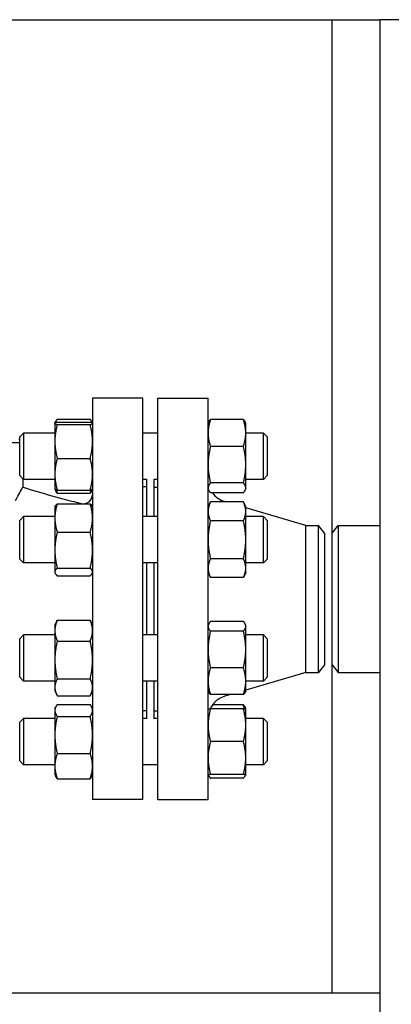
# Model space of a CAD drawing. Header units: inches. Extents: x 24 to 1128, y -58 to 748.
# Tile 493 of 656: x 651.67 to 657.68, y 353.92 to 369.86. Entities that reach past the tile are written whole.
import ezdxf

# ---------------------------------------------------------------- set-up
doc = ezdxf.new("R2010")
doc.units = ezdxf.units.IN
doc.header["$LTSCALE"] = 32
doc.header["$MEASUREMENT"] = 0
doc.layers.add('Visible (ANSI)', color=7, linetype='Continuous', lineweight=30)

msp = doc.modelspace()

# ---------------------------------------------------------------- linework, layer by layer
at = {"layer": 'Visible (ANSI)'}
for p, q in [((621.95163, 369.85867), (657.49113, 369.85867)), ((656.71813, 369.85867), (656.71813, 354.10867)), ((657.49113, 369.85867), (657.49113, 354.10867)), ((657.86613, 369.85867), (657.49113, 369.85867)), ((652.85063, 363.73367), (652.85063, 357.23367)), ((653.66063, 363.73367), (652.85063, 363.73367)), ((653.66063, 357.23367), (653.66063, 363.73367)), ((653.90813, 357.23367), (653.90813, 363.73367)), ((653.90813, 363.73367), (654.71813, 363.73367)), ((654.71813, 357.23367), (654.71813, 363.73367)), ((652.27994, 363.39393), (652.81233, 363.39393)), ((655.28883, 363.38562), (654.75644, 363.38562)), ((652.24163, 363.32437), (652.24206, 363.32529)), ((652.24163, 363.32437), (652.24163, 363.32345)), ((652.24163, 363.32345), (652.24163, 363.03135)), ((652.24206, 363.32529), (652.25493, 363.35289)), ((652.27994, 363.34149), (652.81233, 363.34149)), ((652.27994, 363.30541), (652.81233, 363.30541)), ((652.8502, 363.32529), (652.83733, 363.35289)), ((652.85063, 363.32437), (652.8502, 363.32529)), ((654.71813, 363.32437), (654.72687, 363.3431)), ((655.32713, 363.32437), (655.3184, 363.3431)), ((655.32713, 363.16884), (655.32713, 363.32437)), ((651.66063, 363.07367), (651.67359, 363.06071)), ((651.67359, 363.10587), (651.73609, 363.16837)), ((651.67359, 362.48087), (651.67359, 363.10587)), ((651.73609, 363.16837), (651.73609, 362.41837)), ((652.24163, 363.16837), (651.73609, 363.16837)), ((653.90813, 363.16837), (653.66063, 363.16837)), ((655.32713, 362.65594), (655.32713, 363.16884)), ((655.61109, 363.16837), (655.32713, 363.16837)), ((655.61109, 362.41837), (655.61109, 363.16837)), ((655.67359, 363.10587), (655.61109, 363.16837)), ((655.67359, 363.10587), (655.67359, 362.48087)), ((651.67359, 363.01117), (645.22554, 363.01117)), ((652.24163, 363.03135), (652.24163, 362.50127)), ((655.28883, 362.95206), (654.75644, 362.95206)), ((652.27994, 362.75729), (652.81233, 362.75729)), ((655.32713, 362.28046), (655.32713, 362.65594)), ((651.67359, 362.48087), (651.73609, 362.41837)), ((651.72313, 362.43132), (651.72313, 362.29148)), ((652.24163, 362.50127), (652.24163, 362.26237)), ((653.72313, 362.42324), (653.72313, 361.81538)), ((653.84313, 362.42324), (653.84313, 361.81538)), ((655.67359, 362.48087), (655.61109, 362.41837)), ((652.24163, 362.41837), (651.73609, 362.41837)), ((652.24163, 362.26237), (652.24206, 362.26145)), ((652.24206, 362.26145), (652.25493, 362.23385)), ((652.8502, 362.26145), (652.83733, 362.23385)), ((652.85063, 362.26237), (652.8502, 362.26145)), ((653.72313, 362.41837), (653.66063, 362.41837)), ((653.72313, 362.29617), (653.66063, 362.29617)), ((653.90813, 362.41837), (653.84313, 362.41837)), ((653.84813, 361.81538), (653.84813, 362.29367)), ((653.84813, 362.29367), (653.90813, 362.29367)), ((654.71813, 362.26237), (654.72687, 362.24364)), ((655.28883, 362.35981), (654.75644, 362.35981)), ((655.32713, 362.26237), (655.3184, 362.24364)), ((655.61109, 362.41837), (655.32713, 362.41837)), ((655.32713, 362.26237), (655.32713, 362.28046)), ((652.27994, 362.24525), (652.81233, 362.24525)), ((652.27994, 362.1928), (652.81233, 362.1928)), ((653.84813, 362.17367), (653.84313, 362.17367)), ((655.28883, 362.20111), (654.75644, 362.20111)), ((652.24163, 361.97138), (652.24682, 361.9825)), ((652.24163, 361.97138), (652.24163, 361.79311)), ((652.27994, 362.02227), (652.81233, 362.02227)), ((652.85063, 361.97138), (652.84545, 361.9825)), ((654.71813, 361.97138), (654.75644, 362.05352)), ((655.28883, 362.05352), (654.75644, 362.05352)), ((655.00765, 362.05352), (654.98733, 362.0595)), ((655.32713, 361.97138), (655.28883, 362.05352)), ((655.32713, 361.90024), (655.32713, 361.97138)), ((656.29924, 361.67367), (655.32713, 361.95956)), ((651.67359, 361.75288), (651.73609, 361.81538)), ((651.73609, 361.81538), (651.73609, 361.06538)), ((652.24163, 361.81538), (651.73609, 361.81538)), ((652.24163, 361.79311), (652.24163, 361.273)), ((653.90813, 361.81538), (653.66063, 361.81538)), ((655.32713, 361.44038), (655.32713, 361.90024)), ((655.61109, 361.81538), (655.32713, 361.81538)), ((655.61109, 361.06538), (655.61109, 361.81538)), ((655.67359, 361.75288), (655.61109, 361.81538)), ((651.67359, 361.12788), (651.67359, 361.75288)), ((655.28883, 361.74695), (654.75644, 361.74695)), ((655.67359, 361.75288), (655.67359, 361.12788)), ((656.29924, 359.29367), (656.29924, 361.67367)), ((656.29924, 361.67367), (656.50222, 361.67367)), ((656.50222, 359.29367), (656.50222, 361.67367)), ((656.59813, 361.54867), (656.50222, 361.67367)), ((656.72313, 361.54867), (656.81905, 361.67367)), ((656.81905, 361.67367), (656.81905, 359.29367)), ((656.81905, 361.67367), (657.49113, 361.67367)), ((652.27994, 361.56395), (652.81233, 361.56395)), ((656.59813, 361.54867), (656.59813, 359.41867)), ((656.72313, 359.41867), (656.72313, 361.54867)), ((655.32713, 360.98052), (655.32713, 361.44038)), ((652.24163, 361.273), (652.24163, 360.92027)), ((651.67359, 361.12788), (651.73609, 361.06538)), ((652.24163, 361.06538), (651.73609, 361.06538)), ((653.90813, 361.06538), (653.66063, 361.06538)), ((653.72313, 361.06538), (653.72313, 359.90196)), ((653.84313, 361.06538), (653.84313, 359.90196)), ((653.84813, 359.90196), (653.84813, 361.06538)), ((655.28883, 361.13381), (654.75644, 361.13381)), ((655.61109, 361.06538), (655.32713, 361.06538)), ((655.67359, 361.12788), (655.61109, 361.06538)), ((652.24163, 360.92027), (652.24163, 360.90938)), ((652.24163, 360.90938), (652.24682, 360.89825)), ((652.27994, 360.98206), (652.81233, 360.98206)), ((652.27994, 360.85849), (652.81233, 360.85849)), ((652.85063, 360.90938), (652.84545, 360.89825)), ((654.71813, 360.90938), (654.75644, 360.82723)), ((655.28883, 360.82723), (654.75644, 360.82723)), ((655.32713, 360.90938), (655.28883, 360.82723)), ((655.32713, 360.90938), (655.32713, 360.98052)), ((652.24163, 360.05796), (652.27101, 360.12096)), ((652.24163, 360.05796), (652.24163, 359.9704)), ((652.27994, 360.13904), (652.81233, 360.13904)), ((652.85063, 360.05796), (652.82126, 360.12096)), ((654.71813, 360.05796), (654.72687, 360.07669)), ((655.28883, 360.11921), (654.75644, 360.11921)), ((655.32713, 360.05796), (655.3184, 360.07669)), ((655.32713, 360.03987), (655.32713, 360.05796)), ((655.32713, 359.66439), (655.32713, 360.03987)), ((651.67359, 359.83946), (651.73609, 359.90196)), ((651.73609, 359.90196), (651.73609, 359.15196)), ((652.24163, 359.90196), (651.73609, 359.90196)), ((652.24163, 359.9704), (652.24163, 359.49572)), ((653.90813, 359.90196), (653.66063, 359.90196)), ((655.28883, 359.96052), (654.75644, 359.96052)), ((655.61109, 359.90196), (655.32713, 359.90196)), ((655.61109, 359.15196), (655.61109, 359.90196)), ((655.67359, 359.83946), (655.61109, 359.90196)), ((651.67359, 359.21446), (651.67359, 359.83946)), ((652.27994, 359.80176), (652.81233, 359.80176)), ((655.67359, 359.83946), (655.67359, 359.21446)), ((655.32713, 359.15149), (655.32713, 359.66439)), ((652.24163, 359.49572), (652.24163, 359.05228)), ((656.59813, 359.41867), (656.50222, 359.29367)), ((656.72313, 359.41867), (656.81905, 359.29367)), ((655.28883, 359.36827), (654.75644, 359.36827)), ((656.29924, 359.29367), (655.32713, 359.00777)), ((656.29924, 359.29367), (656.50222, 359.29367)), ((656.81905, 359.29367), (657.49113, 359.29367)), ((651.67359, 359.21446), (651.73609, 359.15196)), ((652.24163, 359.15196), (651.73609, 359.15196)), ((652.27994, 359.18967), (652.81233, 359.18967)), ((653.90813, 359.15196), (653.66063, 359.15196)), ((653.72313, 359.15196), (653.72313, 358.5441)), ((653.84313, 359.15196), (653.84313, 358.5441)), ((653.84813, 358.67367), (653.84813, 359.15196)), ((655.61109, 359.15196), (655.32713, 359.15196)), ((655.32713, 358.99596), (655.32713, 359.15149)), ((655.67359, 359.21446), (655.61109, 359.15196)), ((652.24163, 359.05228), (652.24163, 358.99596)), ((652.24163, 358.99596), (652.27101, 358.93297)), ((652.27994, 358.91488), (652.81233, 358.91488)), ((652.85063, 358.99596), (652.82126, 358.93297)), ((654.71813, 358.99596), (654.72687, 358.97723)), ((655.28883, 358.93471), (654.75644, 358.93471)), ((655.07869, 358.93471), (654.98733, 358.90784)), ((655.32713, 358.99596), (655.3184, 358.97723)), ((652.27994, 358.77454), (652.81233, 358.77454)), ((653.84813, 358.79367), (653.84313, 358.79367)), ((655.28883, 358.76622), (654.78812, 358.76622)), ((652.24163, 358.70497), (652.25493, 358.73349)), ((652.24163, 358.70497), (652.24163, 358.6779)), ((652.24163, 358.6779), (652.24163, 358.28098)), ((652.85063, 358.70497), (652.83733, 358.73349)), ((653.72313, 358.67117), (653.66063, 358.67117)), ((653.84813, 358.67367), (653.90813, 358.67367)), ((655.28883, 358.70497), (654.75644, 358.70497)), ((655.32713, 358.70497), (655.3184, 358.7237)), ((655.32713, 358.43947), (655.32713, 358.70497)), ((651.67359, 358.48647), (651.73609, 358.54897)), ((651.67359, 357.86147), (651.67359, 358.48647)), ((651.73609, 358.54897), (651.73609, 357.79897)), ((652.24163, 358.54897), (651.73609, 358.54897)), ((652.27994, 358.58127), (652.81233, 358.58127)), ((653.72313, 358.54897), (653.66063, 358.54897)), ((653.90813, 358.54897), (653.84313, 358.54897)), ((655.61109, 358.54897), (655.32713, 358.54897)), ((655.32713, 357.90847), (655.32713, 358.43947)), ((655.61109, 357.79897), (655.61109, 358.54897)), ((655.67359, 358.48647), (655.61109, 358.54897)), ((655.67359, 358.48647), (655.67359, 357.86147)), ((652.24163, 358.28098), (652.24163, 357.77705)), ((655.28883, 358.17397), (654.75644, 358.17397)), ((652.27994, 357.9807), (652.81233, 357.9807)), ((651.67359, 357.86147), (651.73609, 357.79897)), ((652.24163, 357.79897), (651.73609, 357.79897)), ((653.90813, 357.79897), (653.66063, 357.79897)), ((655.32713, 357.64297), (655.32713, 357.90847)), ((655.61109, 357.79897), (655.32713, 357.79897)), ((655.67359, 357.86147), (655.61109, 357.79897)), ((652.24163, 357.77705), (652.24163, 357.64297)), ((652.24163, 357.64297), (652.25493, 357.61445)), ((652.85063, 357.64297), (652.83733, 357.61445)), ((654.71813, 357.64297), (654.72687, 357.62424)), ((655.28883, 357.64297), (654.75644, 357.64297)), ((655.32713, 357.64297), (655.3184, 357.62424)), ((652.27994, 357.57341), (652.81233, 357.57341)), ((655.28883, 357.58172), (654.75644, 357.58172)), ((653.66063, 357.23367), (652.85063, 357.23367)), ((653.90813, 357.23367), (654.71813, 357.23367)), ((621.95163, 354.10867), (657.49113, 354.10867)), ((657.49113, 354.10867), (657.49113, 353.73367))]:
    msp.add_line(p, q, dxfattribs=at)
for centre, radius, start, end in [((652.70063, 362.17367), 0.15, 256.379293, 0), ((655.09313, 362.41926), 0.375, 215.572456, 253.61155), ((655.09313, 358.54807), 0.375, 106.38845, 155.267065)]:
    msp.add_arc(centre, radius, start, end, dxfattribs=at)
for points, weights in [([(652.27994, 363.39393), (652.25459, 363.35967), (652.24616, 363.32945)], [1, 1.02479550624, 1.01719372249]), ([(652.84611, 363.32945), (652.83767, 363.35967), (652.81233, 363.39393)], [1.01719372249, 1.02479550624, 1]), ([(654.75644, 363.38562), (654.71813, 363.26945), (654.71813, 363.16884)], [1, 1.0379548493, 1]), ([(654.72687, 363.3431), (654.73624, 363.3632), (654.75644, 363.38562)], [1.01895290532, 1.01965956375, 1]), ([(655.32713, 363.16884), (655.32713, 363.26945), (655.28883, 363.38562)], [1, 1.0379548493, 1]), ([(655.28883, 363.38562), (655.30902, 363.3632), (655.3184, 363.3431)], [1, 1.01965956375, 1.01895290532]), ([(652.27994, 363.34149), (652.24163, 363.33182), (652.24163, 363.32345)], [1, 1.0379548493, 1]), ([(652.24163, 363.32345), (652.24163, 363.31508), (652.27994, 363.30541)], [1, 1.0379548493, 1]), ([(652.27994, 363.30541), (652.24163, 363.15854), (652.24163, 363.03135)], [1, 1.0379548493, 1]), ([(652.85063, 363.32345), (652.85063, 363.33182), (652.81233, 363.34149)], [1, 1.0379548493, 1]), ([(652.81233, 363.30541), (652.85063, 363.31508), (652.85063, 363.32345)], [1, 1.0379548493, 1]), ([(652.85063, 363.03135), (652.85063, 363.15854), (652.81233, 363.30541)], [1, 1.0379548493, 1]), ([(654.71813, 363.16884), (654.71813, 363.06823), (654.75644, 362.95206)], [1, 1.0379548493, 1]), ([(655.28883, 362.95206), (655.32713, 363.06823), (655.32713, 363.16884)], [1, 1.0379548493, 1]), ([(652.24163, 363.03135), (652.24163, 362.90416), (652.27994, 362.75729)], [1, 1.0379548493, 1]), ([(652.81233, 362.75729), (652.85063, 362.90416), (652.85063, 363.03135)], [1, 1.0379548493, 1]), ([(654.75644, 362.95206), (654.71813, 362.79337), (654.71813, 362.65594)], [1, 1.0379548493, 1]), ([(655.32713, 362.65594), (655.32713, 362.79337), (655.28883, 362.95206)], [1, 1.0379548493, 1]), ([(652.27994, 362.75729), (652.24163, 362.62009), (652.24163, 362.50127)], [1, 1.0379548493, 1]), ([(652.85063, 362.50127), (652.85063, 362.62009), (652.81233, 362.75729)], [1, 1.0379548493, 1]), ([(654.71813, 362.65594), (654.71813, 362.5185), (654.75644, 362.35981)], [1, 1.0379548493, 1]), ([(655.28883, 362.35981), (655.32713, 362.5185), (655.32713, 362.65594)], [1, 1.0379548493, 1]), ([(652.24163, 362.50127), (652.24163, 362.38245), (652.27994, 362.24525)], [1, 1.0379548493, 1]), ([(652.81233, 362.24525), (652.85063, 362.38245), (652.85063, 362.50127)], [1, 1.0379548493, 1]), ([(652.27994, 362.24525), (652.24557, 362.25392), (652.24206, 362.26145)], [1, 1.03391997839, 1.00721187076]), ([(652.8502, 362.26145), (652.84669, 362.25392), (652.81233, 362.24525)], [1.00721187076, 1.03391997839, 1]), ([(654.75644, 362.35981), (654.71813, 362.31729), (654.71813, 362.28046)], [1, 1.0379548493, 1]), ([(654.71813, 362.28046), (654.71813, 362.24364), (654.75644, 362.20111)], [1, 1.0379548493, 1]), ([(655.32713, 362.28046), (655.32713, 362.31729), (655.28883, 362.35981)], [1, 1.0379548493, 1]), ([(655.28883, 362.20111), (655.32713, 362.24364), (655.32713, 362.28046)], [1, 1.0379548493, 1]), ([(652.27994, 362.1928), (652.26406, 362.21426), (652.25493, 362.23385)], [1, 1.01538593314, 1.01829773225]), ([(652.26203, 362.25035), (652.26951, 362.2225), (652.27994, 362.1928)], [1.01477953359, 1.01005189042, 1]), ([(652.81233, 362.1928), (652.82275, 362.2225), (652.83023, 362.25035)], [1, 1.01005189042, 1.01477953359]), ([(652.83733, 362.23385), (652.8282, 362.21426), (652.81233, 362.1928)], [1.01829773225, 1.01538593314, 1]), ([(652.27994, 362.02227), (652.24163, 361.89946), (652.24163, 361.79311)], [1, 1.0379548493, 1]), ([(652.24682, 361.9825), (652.25552, 362.00116), (652.27994, 362.02227)], [1.01771863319, 1.02386502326, 1]), ([(652.85063, 361.79311), (652.85063, 361.89946), (652.81233, 362.02227)], [1, 1.0379548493, 1]), ([(652.81233, 362.02227), (652.83674, 362.00116), (652.84545, 361.9825)], [1, 1.02386502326, 1.01771863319]), ([(654.75644, 362.05352), (654.71813, 361.97138), (654.71813, 361.90024)], [1, 1.0379548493, 1]), ([(655.32713, 361.90024), (655.32713, 361.97138), (655.28883, 362.05352)], [1, 1.0379548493, 1]), ([(652.24163, 361.79311), (652.24163, 361.68675), (652.27994, 361.56395)], [1, 1.0379548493, 1]), ([(652.81233, 361.56395), (652.85063, 361.68675), (652.85063, 361.79311)], [1, 1.0379548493, 1]), ([(654.71813, 361.90024), (654.71813, 361.8291), (654.75644, 361.74695)], [1, 1.0379548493, 1]), ([(655.28883, 361.74695), (655.32713, 361.8291), (655.32713, 361.90024)], [1, 1.0379548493, 1]), ([(654.75644, 361.74695), (654.71813, 361.58266), (654.71813, 361.44038)], [1, 1.0379548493, 1]), ([(655.32713, 361.44038), (655.32713, 361.58266), (655.28883, 361.74695)], [1, 1.0379548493, 1]), ([(652.27994, 361.56395), (652.24163, 361.40803), (652.24163, 361.273)], [1, 1.0379548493, 1]), ([(652.85063, 361.273), (652.85063, 361.40803), (652.81233, 361.56395)], [1, 1.0379548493, 1]), ([(654.71813, 361.44038), (654.71813, 361.2981), (654.75644, 361.13381)], [1, 1.0379548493, 1]), ([(655.28883, 361.13381), (655.32713, 361.2981), (655.32713, 361.44038)], [1, 1.0379548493, 1]), ([(652.24163, 361.273), (652.24163, 361.13797), (652.27994, 360.98206)], [1, 1.0379548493, 1]), ([(652.81233, 360.98206), (652.85063, 361.13797), (652.85063, 361.273)], [1, 1.0379548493, 1]), ([(654.75644, 361.13381), (654.71813, 361.05166), (654.71813, 360.98052)], [1, 1.0379548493, 1]), ([(655.32713, 360.98052), (655.32713, 361.05166), (655.28883, 361.13381)], [1, 1.0379548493, 1]), ([(652.27994, 360.98206), (652.24163, 360.94895), (652.24163, 360.92027)], [1, 1.0379548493, 1]), ([(652.24163, 360.92027), (652.24163, 360.8916), (652.27994, 360.85849)], [1, 1.0379548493, 1]), ([(652.85063, 360.92027), (652.85063, 360.94895), (652.81233, 360.98206)], [1, 1.0379548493, 1]), ([(652.81233, 360.85849), (652.85063, 360.8916), (652.85063, 360.92027)], [1, 1.0379548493, 1]), ([(654.71813, 360.98052), (654.71813, 360.90938), (654.75644, 360.82723)], [1, 1.0379548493, 1]), ([(655.28883, 360.82723), (655.32713, 360.90938), (655.32713, 360.98052)], [1, 1.0379548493, 1]), ([(652.27994, 360.13904), (652.24163, 360.04867), (652.24163, 359.9704)], [1, 1.0379548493, 1]), ([(652.27101, 360.12096), (652.27516, 360.12986), (652.27994, 360.13904)], [1.0080602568, 1.00458368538, 1]), ([(652.81233, 360.13904), (652.81711, 360.12986), (652.82126, 360.12096)], [1, 1.00458368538, 1.0080602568]), ([(652.85063, 359.9704), (652.85063, 360.04867), (652.81233, 360.13904)], [1, 1.0379548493, 1]), ([(654.75644, 360.11921), (654.71813, 360.07669), (654.71813, 360.03987)], [1, 1.0379548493, 1]), ([(654.71813, 360.03987), (654.71813, 360.00304), (654.75644, 359.96052)], [1, 1.0379548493, 1]), ([(655.32713, 360.03987), (655.32713, 360.07669), (655.28883, 360.11921)], [1, 1.0379548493, 1]), ([(655.28883, 359.96052), (655.32713, 360.00304), (655.32713, 360.03987)], [1, 1.0379548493, 1]), ([(652.24163, 359.9704), (652.24163, 359.89213), (652.27994, 359.80176)], [1, 1.0379548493, 1]), ([(652.81233, 359.80176), (652.85063, 359.89213), (652.85063, 359.9704)], [1, 1.0379548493, 1]), ([(654.75644, 359.96052), (654.71813, 359.80183), (654.71813, 359.66439)], [1, 1.0379548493, 1]), ([(655.32713, 359.66439), (655.32713, 359.80183), (655.28883, 359.96052)], [1, 1.0379548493, 1]), ([(652.27994, 359.80176), (652.24163, 359.63775), (652.24163, 359.49572)], [1, 1.0379548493, 1]), ([(652.85063, 359.49572), (652.85063, 359.63775), (652.81233, 359.80176)], [1, 1.0379548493, 1]), ([(654.71813, 359.66439), (654.71813, 359.52696), (654.75644, 359.36827)], [1, 1.0379548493, 1]), ([(655.28883, 359.36827), (655.32713, 359.52696), (655.32713, 359.66439)], [1, 1.0379548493, 1]), ([(652.24163, 359.49572), (652.24163, 359.35368), (652.27994, 359.18967)], [1, 1.0379548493, 1]), ([(652.81233, 359.18967), (652.85063, 359.35368), (652.85063, 359.49572)], [1, 1.0379548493, 1]), ([(654.75644, 359.36827), (654.71813, 359.2521), (654.71813, 359.15149)], [1, 1.0379548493, 1]), ([(655.32713, 359.15149), (655.32713, 359.2521), (655.28883, 359.36827)], [1, 1.0379548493, 1]), ([(652.27994, 359.18967), (652.24163, 359.11604), (652.24163, 359.05228)], [1, 1.0379548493, 1]), ([(652.85063, 359.05228), (652.85063, 359.11604), (652.81233, 359.18967)], [1, 1.0379548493, 1]), ([(654.71813, 359.15149), (654.71813, 359.05088), (654.75644, 358.93471)], [1, 1.0379548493, 1]), ([(655.28883, 358.93471), (655.32713, 359.05088), (655.32713, 359.15149)], [1, 1.0379548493, 1]), ([(652.24163, 359.05228), (652.24163, 358.98851), (652.27994, 358.91488)], [1, 1.0379548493, 1]), ([(652.81233, 358.91488), (652.85063, 358.98851), (652.85063, 359.05228)], [1, 1.0379548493, 1]), ([(654.75644, 358.93471), (654.73624, 358.95713), (654.72687, 358.97723)], [1, 1.01965956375, 1.01895290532]), ([(655.3184, 358.97723), (655.30902, 358.95713), (655.28883, 358.93471)], [1.01895290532, 1.01965956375, 1]), ([(652.27994, 358.77454), (652.24163, 358.72275), (652.24163, 358.6779)], [1, 1.0379548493, 1]), ([(652.85063, 358.6779), (652.85063, 358.72275), (652.81233, 358.77454)], [1, 1.0379548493, 1]), ([(655.28883, 358.76622), (655.30902, 358.7438), (655.3184, 358.7237)], [1, 1.01965956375, 1.01895290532]), ([(655.30673, 358.70497), (655.29925, 358.73461), (655.28883, 358.76622)], [1.01477953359, 1.01005189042, 1]), ([(652.24163, 358.6779), (652.24163, 358.63305), (652.27994, 358.58127)], [1, 1.0379548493, 1]), ([(652.81233, 358.58127), (652.85063, 358.63305), (652.85063, 358.6779)], [1, 1.0379548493, 1]), ([(654.71813, 358.70497), (654.71813, 358.70497), (654.75644, 358.70497)], [1, 1.0379548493, 1]), ([(654.75644, 358.70497), (654.71813, 358.56269), (654.71813, 358.43947)], [1, 1.0379548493, 1]), ([(655.28883, 358.70497), (655.32713, 358.70497), (655.32713, 358.70497)], [1, 1.0379548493, 1]), ([(655.32713, 358.43947), (655.32713, 358.56269), (655.28883, 358.70497)], [1, 1.0379548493, 1]), ([(652.27994, 358.58127), (652.24163, 358.42035), (652.24163, 358.28098)], [1, 1.0379548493, 1]), ([(652.85063, 358.28098), (652.85063, 358.42035), (652.81233, 358.58127)], [1, 1.0379548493, 1]), ([(654.71813, 358.43947), (654.71813, 358.31625), (654.75644, 358.17397)], [1, 1.0379548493, 1]), ([(655.28883, 358.17397), (655.32713, 358.31625), (655.32713, 358.43947)], [1, 1.0379548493, 1]), ([(652.24163, 358.28098), (652.24163, 358.14162), (652.27994, 357.9807)], [1, 1.0379548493, 1]), ([(652.81233, 357.9807), (652.85063, 358.14162), (652.85063, 358.28098)], [1, 1.0379548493, 1]), ([(654.75644, 358.17397), (654.71813, 358.03169), (654.71813, 357.90847)], [1, 1.0379548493, 1]), ([(655.32713, 357.90847), (655.32713, 358.03169), (655.28883, 358.17397)], [1, 1.0379548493, 1]), ([(652.27994, 357.9807), (652.24163, 357.87157), (652.24163, 357.77705)], [1, 1.0379548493, 1]), ([(652.85063, 357.77705), (652.85063, 357.87157), (652.81233, 357.9807)], [1, 1.0379548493, 1]), ([(654.71813, 357.90847), (654.71813, 357.78525), (654.75644, 357.64297)], [1, 1.0379548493, 1]), ([(655.28883, 357.64297), (655.32713, 357.78525), (655.32713, 357.90847)], [1, 1.0379548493, 1]), ([(652.24163, 357.77705), (652.24163, 357.68254), (652.27994, 357.57341)], [1, 1.0379548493, 1]), ([(652.81233, 357.57341), (652.85063, 357.68254), (652.85063, 357.77705)], [1, 1.0379548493, 1]), ([(654.75644, 357.64297), (654.71813, 357.64297), (654.71813, 357.64297)], [1, 1.0379548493, 1]), ([(654.72027, 357.64297), (654.72699, 357.61441), (654.75644, 357.58172)], [1.01375847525, 1.02892942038, 1]), ([(655.32713, 357.64297), (655.32713, 357.64297), (655.28883, 357.64297)], [1, 1.0379548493, 1]), ([(655.28883, 357.58172), (655.31828, 357.61441), (655.325, 357.64297)], [1, 1.02892942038, 1.01375847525]), ([(652.27994, 357.57341), (652.26406, 357.59486), (652.25493, 357.61445)], [1, 1.01538593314, 1.01829773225]), ([(652.83733, 357.61445), (652.8282, 357.59486), (652.81233, 357.57341)], [1.01829773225, 1.01538593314, 1])]:
    msp.add_rational_spline(points, weights, degree=2, dxfattribs=at)
msp.add_open_spline([(651.60786, 362.07504), (651.65846, 362.17694), (651.69653, 362.24425), (651.71983, 362.28568), (651.7231, 362.2915), (651.7231, 362.2915)], degree=3, knots=[0.0077651, 0.0077651, 0.0077651, 0.0077651, 1.66215021, 1.66215021, 2.30759831, 2.30759831, 2.30759831, 2.30759831], dxfattribs=at)
msp.add_open_spline([(651.72313, 362.29148), (652.03524, 362.1969), (652.34836, 362.10469), (652.66531, 362.02789)], degree=3, dxfattribs=at)

doc.saveas('drawing.dxf')
